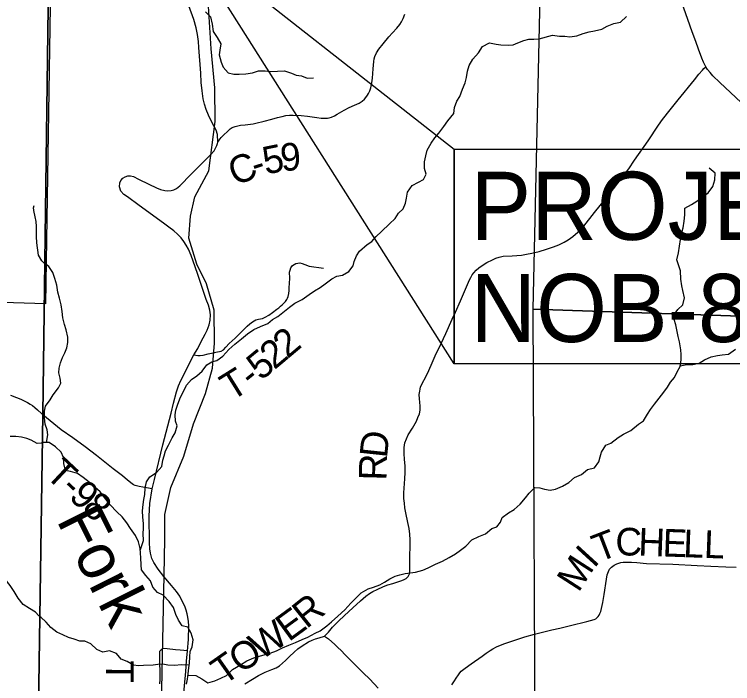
# Model space of a CAD drawing. Extents: x 0 to 34, y 0 to 22.
# Drawn here: x 26.994 to 28.471, y 14.85 to 16.225 of the extents above; entities that cross this region are included whole.
import ezdxf

# ---------------------------------------------------------------- set-up
doc = ezdxf.new("R2010")
doc.units = 0
for name, color, linetype in [('GM_X_Corporation', 7, 'Continuous'), ('GM_X_County_Road', 7, 'Continuous'), ('GM_X_County_Road_Text', 7, 'Continuous'), ('GM_X_Minor_River', 7, 'Continuous'), ('GM_X_Minor_River_Text', 7, 'Continuous'), ('GM_X_Rail_Line', 7, 'Continuous'), ('GM_X_State_Route', 7, 'Continuous'), ('GM_X_Township_Road', 7, 'Continuous'), ('GM_X_Township_Road_Text', 7, 'Continuous'), ('SH_Masking', 7, 'Continuous'), ('SH_Text', 7, 'Continuous')]:
    doc.layers.add(name, color=color, linetype=linetype)

msp = doc.modelspace()

# ---------------------------------------------------------------- linework, layer by layer
at = {"layer": 'GM_X_Corporation'}
for points in [[(26.6535, 14.621), (27.01, 14.6164), (27.046, 14.6155), (27.043, 14.755), (27.052, 15.403), (27.0676, 16.5549), (27.0694, 16.6556), (27.0775, 16.888), (27.0944, 18.0731), (27.1039, 18.5696), (27.1064, 18.6537), (27.3971, 18.6436), (28.3421, 18.6121), (28.7772, 18.6028), (29.0074, 18.5935), (29.6561, 18.5791), (29.6772, 18.5786), (30.101, 18.5701), (30.3167, 18.565), (30.3167, 20.9), (23.5167, 20.9)], [(23.5167, 14.1), (30.3167, 14.1), (30.3167, 18.565), (30.101, 18.5701), (29.6772, 18.5786), (29.6561, 18.5791), (29.0074, 18.5935), (28.7772, 18.6028), (28.3421, 18.6121), (27.3971, 18.6436), (27.1064, 18.6537), (27.1039, 18.5696), (27.0944, 18.0731), (27.0775, 16.888), (27.0694, 16.6556), (27.0676, 16.5549), (27.052, 15.403), (27.043, 14.755), (27.046, 14.6155), (27.01, 14.6164), (26.6535, 14.621)], [(27.0676, 16.5549), (27.052, 15.403), (27.043, 14.755), (27.046, 14.6155), (27.2076, 14.6118), (27.2151, 14.6117), (27.2601, 14.6106), (27.262, 14.6106), (27.3217, 14.6092), (27.3244, 14.6092), (28.7538, 14.5726), (28.7592, 14.5724), (28.9743, 14.568), (28.9779, 14.5679), (28.9904, 14.5676), (29.257, 14.5621), (29.2606, 14.562), (30.0913, 14.5411), (30.0947, 14.5411), (30.3167, 14.5373), (30.3167, 18.565)], [(26.6535, 14.621), (27.01, 14.6164), (27.046, 14.6155), (27.043, 14.755), (27.052, 15.403), (27.0676, 16.5549), (27.0694, 16.6556), (26.3378, 16.673)]]:
    msp.add_lwpolyline(points, dxfattribs=at)
for points in [[(26.0652, 16.6798), (27.0742, 16.6531), (27.0738, 16.6357), (27.0577, 15.6306), (26.0458, 15.6621)], [(28.0831, 16.631), (29.0727, 16.6129), (29.0554, 15.5858), (28.0603, 15.6194)], [(29.0554, 15.5858), (29.0455, 14.5648), (28.107, 14.591), (28.0653, 14.5914), (28.0603, 15.6194)]]:
    msp.add_lwpolyline(points, close=True, dxfattribs=at)
at = {"layer": 'GM_X_County_Road'}
for points in [[(28.4885, 16.0443), (28.4445, 16.0856), (28.4304, 16.0991), (28.4246, 16.1058), (28.4194, 16.1123), (28.4156, 16.1174), (28.4108, 16.1273), (28.4075, 16.1352), (28.4005, 16.1542), (28.3949, 16.1697), (28.3878, 16.1898), (28.3789, 16.2152), (28.3629, 16.26)], [(27.412, 15.963), (27.4147, 15.9672), (27.4193, 15.9721), (27.4248, 15.9777), (27.4318, 15.9848), (27.4352, 15.988), (27.4376, 15.9901), (27.4416, 15.9928), (27.4478, 15.995), (27.4533, 15.9965), (27.4588, 15.9975), (27.4687, 15.9986), (27.4791, 15.9997), (27.4846, 16.0006), (27.4906, 16.0017), (27.5075, 16.0058), (27.5229, 16.01), (27.5351, 16.0135), (27.5443, 16.0157), (27.552, 16.0175), (27.5593, 16.0184), (27.5672, 16.0186), (27.5834, 16.0177), (27.5967, 16.016), (27.6157, 16.0135), (27.6249, 16.0124), (27.6331, 16.0119), (27.6376, 16.0119), (27.6412, 16.0126), (27.6456, 16.014), (27.6519, 16.0172), (27.6579, 16.0206), (27.6719, 16.0287), (27.6826, 16.0342), (27.6931, 16.0389), (27.7025, 16.0431), (27.7087, 16.0468), (27.7135, 16.0512), (27.7167, 16.0548), (27.7197, 16.0591), (27.7222, 16.0631), (27.7248, 16.0685), (27.7268, 16.0742), (27.7288, 16.0846), (27.7299, 16.0943), (27.7314, 16.1134), (27.733, 16.1288), (27.7339, 16.134), (27.7352, 16.1389), (27.7388, 16.1466), (27.743, 16.1538), (27.7519, 16.1652), (27.7639, 16.1796), (27.7713, 16.1876), (27.7804, 16.197), (27.7865, 16.2043), (27.7901, 16.2101), (27.7936, 16.2172), (27.7965, 16.226)], [(26.9859, 15.4427), (26.9982, 15.4382), (27.0068, 15.4346), (27.0141, 15.4312), (27.0207, 15.4278), (27.0266, 15.4243), (27.0312, 15.4212), (27.0361, 15.4174), (27.0417, 15.4124), (27.0497, 15.4047), (27.0522, 15.4024)]]:
    msp.add_lwpolyline(points, dxfattribs=at)
at = {"layer": 'GM_X_Minor_River'}
for points in [[(27.3871, 16.2306), (27.3974, 16.2204), (27.4004, 16.2052), (27.4024, 16.1901), (27.4111, 16.1776), (27.4187, 16.1647), (27.4161, 16.1522), (27.4146, 16.142), (27.4192, 16.1272), (27.4234, 16.1166), (27.4337, 16.1053), (27.4454, 16.1023), (27.456, 16.1023), (27.47, 16.1031), (27.4837, 16.1051), (27.4961, 16.1093), (27.5094, 16.1093), (27.5208, 16.1079), (27.5351, 16.109), (27.5495, 16.1091), (27.5635, 16.1046), (27.573, 16.1008), (27.584, 16.099), (27.5961, 16.0941), (27.6086, 16.0949)], [(28.0094, 16.1623), (28.0192, 16.1627), (28.0294, 16.1669), (28.0412, 16.1719), (28.0514, 16.1742), (28.062, 16.1746), (28.073, 16.175), (28.1002, 16.1827), (28.1146, 16.1809), (28.1259, 16.1805), (28.1358, 16.179), (28.1502, 16.1814), (28.1634, 16.1863), (28.1755, 16.1898), (28.1869, 16.1914), (28.2016, 16.1952), (28.213, 16.2009), (28.2266, 16.2067), (28.2402, 16.2097), (28.2527, 16.2208)], [(27.2525, 15.1237), (27.2593, 15.1441), (27.2589, 15.1581), (27.2592, 15.1684), (27.2592, 15.1786), (27.2577, 15.1922), (27.2576, 15.2048), (27.2587, 15.2176), (27.2602, 15.2283), (27.2621, 15.2385), (27.2628, 15.2514), (27.2658, 15.2647), (27.2722, 15.2749), (27.2862, 15.2837), (27.2967, 15.2959), (27.2993, 15.3088), (27.302, 15.3183), (27.3046, 15.3281), (27.3106, 15.3399), (27.3181, 15.3547), (27.3242, 15.3653), (27.3283, 15.3794), (27.3252, 15.3892), (27.3244, 15.4021), (27.3259, 15.4116), (27.3297, 15.4245), (27.3353, 15.4385), (27.3421, 15.4514), (27.3481, 15.4632), (27.3583, 15.475), (27.3689, 15.4822), (27.3802, 15.4918), (27.3896, 15.5051), (27.3998, 15.5115), (27.4101, 15.5138), (27.4225, 15.523), (27.435, 15.5367), (27.4474, 15.5477), (27.461, 15.5588), (27.4735, 15.5687), (27.486, 15.5774), (27.4996, 15.5835), (27.5151, 15.59), (27.5249, 15.598), (27.5355, 15.6045), (27.5491, 15.6152), (27.5597, 15.6239), (27.5702, 15.6319), (27.5857, 15.6396), (27.5997, 15.6495), (27.6111, 15.6571), (27.6224, 15.6639), (27.633, 15.6712), (27.6466, 15.6815), (27.6572, 15.6872), (27.6685, 15.6895), (27.6814, 15.6968), (27.6908, 15.7082), (27.6923, 15.7176), (27.6975, 15.7294), (27.7032, 15.7389), (27.7191, 15.7526), (27.7289, 15.7587), (27.7376, 15.769), (27.7485, 15.7793), (27.7651, 15.7949), (27.7768, 15.8059), (27.7836, 15.8165), (27.7931, 15.826), (27.7979, 15.8374), (27.8002, 15.8473), (27.8024, 15.8598), (27.8118, 15.8739), (27.8251, 15.8807), (27.8349, 15.8861), (27.8409, 15.8971), (27.8371, 15.9088), (27.8371, 15.9221), (27.8397, 15.935), (27.8427, 15.946), (27.8506, 15.9604), (27.8581, 15.9715), (27.8664, 15.9813), (27.8766, 15.995), (27.8853, 16.0064), (27.8977, 16.0216), (27.8992, 16.0341), (27.9037, 16.047), (27.9097, 16.0565), (27.915, 16.0717), (27.9206, 16.085), (27.9236, 16.096), (27.9259, 16.1089), (27.9289, 16.1207), (27.9368, 16.1336), (27.9485, 16.1465), (27.9564, 16.1594), (27.9711, 16.1671), (27.9848, 16.1645), (27.9942, 16.1626), (28.0094, 16.1623)], [(28.3721, 15.6427), (28.3687, 15.6579), (28.366, 15.6677), (28.3644, 15.681), (28.3633, 15.6981), (28.3602, 15.7087), (28.356, 15.7212), (28.3597, 15.7356), (28.3616, 15.7492), (28.3638, 15.7629), (28.3649, 15.7731), (28.369, 15.7868), (28.3713, 15.8001), (28.3724, 15.8137), (28.3727, 15.827), (28.3863, 15.8346), (28.3969, 15.8415), (28.4067, 15.8487), (28.4203, 15.8586), (28.4301, 15.8715), (28.4343, 15.8856), (28.4346, 15.8992), (28.4228, 15.9094)], [(27.0332, 15.8281), (27.0343, 15.8323)], [(27.0336, 15.8221), (27.0332, 15.8285)], [(27.0546, 15.7148), (27.0504, 15.7189), (27.0437, 15.7303), (27.0397, 15.7561), (27.0393, 15.769), (27.0391, 15.7895), (27.0383, 15.7997), (27.0367, 15.8092), (27.0336, 15.8221)], [(27.0599, 15.3455), (27.0629, 15.3614), (27.061, 15.3712), (27.0568, 15.3834), (27.056, 15.3959), (27.0556, 15.4095), (27.0578, 15.4198), (27.0673, 15.4331), (27.0733, 15.4433), (27.0846, 15.4578), (27.0891, 15.4676), (27.0883, 15.4779), (27.0853, 15.4885), (27.0856, 15.4983), (27.089, 15.5089), (27.0931, 15.5199), (27.0976, 15.5298), (27.1014, 15.5401), (27.1036, 15.5511), (27.104, 15.5617), (27.1005, 15.5768), (27.0967, 15.5878), (27.0936, 15.6015), (27.0921, 15.6147), (27.0902, 15.6284), (27.0863, 15.6424), (27.0833, 15.6545), (27.081, 15.6689), (27.0767, 15.6825), (27.0729, 15.6946), (27.0646, 15.7071), (27.0546, 15.7148)], [(27.3509, 14.867), (27.3669, 14.8662), (27.3791, 14.8595), (27.3919, 14.8512), (27.4063, 14.8554), (27.4184, 14.8611), (27.4301, 14.8665), (27.4426, 14.879), (27.4585, 14.8885), (27.4717, 14.8965), (27.4865, 14.9027), (27.4982, 14.9061), (27.5095, 14.9096), (27.5201, 14.9123), (27.5326, 14.9169), (27.5455, 14.923), (27.5579, 14.9287), (27.5719, 14.9344), (27.5855, 14.9402), (27.5973, 14.9451), (27.6124, 14.9531), (27.6226, 14.9581), (27.6362, 14.9684), (27.646, 14.9768), (27.6592, 14.9886), (27.6732, 15.0011), (27.686, 15.0148), (27.697, 15.0266), (27.7068, 15.0361), (27.7215, 15.0445), (27.7325, 15.0483), (27.745, 15.0529), (27.7548, 15.0583), (27.7658, 15.0651), (27.7767, 15.0705), (27.7866, 15.0736), (27.7972, 15.0759), (27.8184, 15.079), (27.8335, 15.0832), (27.8448, 15.0874), (27.8596, 15.095), (27.874, 15.1015), (27.8876, 15.1092), (27.9008, 15.1168), (27.9114, 15.124), (27.9223, 15.1324), (27.9348, 15.145), (27.9491, 15.1522), (27.9624, 15.1576), (27.9756, 15.1686), (27.9858, 15.1717), (27.9934, 15.1816), (27.9971, 15.1911), (28.01, 15.201), (28.0217, 15.2078), (28.0341, 15.2185), (28.0451, 15.2314), (28.0522, 15.2413), (28.0643, 15.2527), (28.0742, 15.2524), (28.084, 15.2494), (28.0954, 15.2475), (28.1064, 15.2494), (28.1211, 15.2556), (28.134, 15.2632), (28.1453, 15.2731), (28.1597, 15.2796), (28.1725, 15.2902), (28.1869, 15.2933), (28.1956, 15.3059), (28.1985, 15.3161), (28.2012, 15.3256), (28.2098, 15.34), (28.2204, 15.3439), (28.2352, 15.3557), (28.2465, 15.3625), (28.2616, 15.3702), (28.2775, 15.3831), (28.2873, 15.39), (28.2956, 15.4033), (28.302, 15.4135), (28.3099, 15.4242), (28.3194, 15.4367), (28.3292, 15.4489), (28.3367, 15.4591), (28.3431, 15.4694), (28.351, 15.4789), (28.3567, 15.4907), (28.3627, 15.5013), (28.3649, 15.515), (28.3649, 15.5263), (28.3641, 15.5362), (28.3614, 15.5521), (28.3587, 15.5631), (28.356, 15.5767), (28.3541, 15.587), (28.3507, 15.5983), (28.3514, 15.6093), (28.3582, 15.6188), (28.3684, 15.6287), (28.3721, 15.6427)], [(28.363, 15.5031), (28.3763, 15.5055), (28.3888, 15.5056), (28.4017, 15.5083), (28.413, 15.5151), (28.4266, 15.5213), (28.4395, 15.5243), (28.4493, 15.5255), (28.4626, 15.5271), (28.4769, 15.537)], [(27.0491, 15.3443), (27.0408, 15.3436), (27.0286, 15.3503), (27.0191, 15.3533), (27.0085, 15.3563), (26.9967, 15.3577), (26.985, 15.358)], [(27.1598, 15.2529), (27.1473, 15.2639), (27.1351, 15.2733), (27.1237, 15.2816), (27.1093, 15.2857), (27.0987, 15.288), (27.0953, 15.302), (27.0949, 15.3145), (27.0903, 15.3255), (27.0781, 15.3364), (27.0656, 15.3455), (27.0527, 15.3454), (27.0491, 15.3443)], [(27.348, 14.8487), (27.3495, 14.8586), (27.3514, 14.87), (27.3525, 14.8821), (27.3536, 14.8916), (27.3547, 14.9049), (27.3554, 14.9155), (27.3595, 14.9253), (27.3618, 14.9398), (27.3576, 14.9534), (27.3503, 14.9655), (27.339, 14.9685), (27.331, 14.9802), (27.326, 14.992), (27.3207, 15.006), (27.3123, 15.0184), (27.2998, 15.0313), (27.288, 15.0369), (27.2785, 15.0483), (27.2736, 15.0608), (27.2641, 15.0717), (27.2553, 15.0838), (27.2545, 15.0937), (27.2541, 15.1081), (27.253, 15.1176), (27.2522, 15.1274), (27.2491, 15.141), (27.2426, 15.1539), (27.2324, 15.1687), (27.2248, 15.1804), (27.2153, 15.1929), (27.2046, 15.2031), (27.1906, 15.2174), (27.1818, 15.2288), (27.17, 15.2439), (27.1598, 15.2529)], [(27.0438, 14.9888), (27.0376, 14.9964), (27.025, 15.0039), (27.0117, 15.0125), (27.0014, 15.0257), (26.9933, 15.0389), (26.9849, 15.0513), (26.9749, 15.0642), (26.9654, 15.0724), (26.9532, 15.0852), (26.9395, 15.0954), (26.9265, 15.1067), (26.9158, 15.1176), (26.9036, 15.1308), (26.8944, 15.1447), (26.8825, 15.1572), (26.8726, 15.1692), (26.8612, 15.1771), (26.8509, 15.1846), (26.8379, 15.1913)], [(27.3531, 14.8874), (27.3377, 14.8881), (27.3233, 14.8869), (27.3093, 14.8876), (27.2991, 14.8895), (27.2889, 14.8891), (27.279, 14.8879), (27.2593, 14.8867), (27.2491, 14.8863), (27.2385, 14.8878), (27.226, 14.8949), (27.2135, 14.8998), (27.204, 14.9115), (27.1896, 14.9168), (27.1759, 14.9141), (27.1631, 14.9197), (27.1513, 14.9315), (27.1388, 14.9367), (27.1282, 14.9367), (27.1168, 14.9412), (27.1051, 14.9446), (27.0937, 14.9498), (27.0812, 14.9555), (27.0686, 14.9649), (27.0591, 14.9762), (27.0485, 14.9861), (27.0438, 14.9888)]]:
    msp.add_lwpolyline(points, dxfattribs=at)
at = {"layer": 'GM_X_Rail_Line'}
msp.add_lwpolyline([(27.2849, 14.1), (27.2894, 14.4603), (27.296, 14.7712), (27.3019, 15.0727), (27.3033, 15.1457), (27.3034, 15.1975), (27.3156, 15.2527), (27.342, 15.317), (27.3625, 15.3837), (27.3871, 15.4458), (27.4012, 15.4983), (27.4051, 15.5497), (27.4044, 15.6175), (27.3887, 15.6715), (27.3693, 15.7118), (27.3529, 15.7652), (27.3562, 15.8103), (27.3646, 15.8502), (27.3938, 15.9037), (27.407, 16.0055), (27.4058, 16.0745), (27.3982, 16.1548), (27.3854, 16.3634)], dxfattribs=at)
at = {"layer": 'GM_X_State_Route'}
msp.add_lwpolyline([(27.3418, 14.823), (27.3466, 14.8746), (27.3481, 14.896), (27.3498, 14.9172), (27.3517, 14.9404), (27.3525, 14.9684), (27.3517, 14.9774), (27.3505, 14.9864), (27.3494, 14.993), (27.347, 15.0005), (27.344, 15.0088), (27.3397, 15.018), (27.334, 15.0293), (27.3274, 15.0389), (27.317, 15.0517), (27.3014, 15.0697), (27.2893, 15.0848), (27.2803, 15.099), (27.2766, 15.1069), (27.2735, 15.1181), (27.2724, 15.1267), (27.2718, 15.1391), (27.2711, 15.1936), (27.2725, 15.2197), (27.2769, 15.2499), (27.2818, 15.2692), (27.2994, 15.3403), (27.3165, 15.406), (27.3208, 15.4261), (27.3275, 15.4498), (27.3316, 15.4617), (27.336, 15.4727), (27.363, 15.5257), (27.3709, 15.5388), (27.3781, 15.5532), (27.3861, 15.5681), (27.3902, 15.5765), (27.3942, 15.5873), (27.3961, 15.5967), (27.3969, 15.6078), (27.3957, 15.6177), (27.3929, 15.6275), (27.3884, 15.6396), (27.3701, 15.6929), (27.3615, 15.718), (27.3572, 15.7299), (27.3517, 15.7427), (27.3474, 15.7508), (27.3422, 15.7588), (27.3367, 15.7658), (27.3294, 15.7734), (27.3214, 15.7807), (27.3114, 15.7881), (27.3004, 15.7962), (27.2506, 15.8325), (27.2262, 15.8501), (27.2191, 15.8554), (27.2125, 15.8622), (27.2102, 15.8711), (27.211, 15.8794), (27.213, 15.8838), (27.2169, 15.889), (27.2215, 15.8917), (27.227, 15.8933), (27.2329, 15.8934), (27.2388, 15.8919), (27.2491, 15.8868), (27.2703, 15.8761), (27.2864, 15.8686), (27.2945, 15.8655), (27.303, 15.8634), (27.3096, 15.8626), (27.3159, 15.8633), (27.3217, 15.8649), (27.3272, 15.8678), (27.3342, 15.8729), (27.3577, 15.8967), (27.3972, 15.9364), (27.4045, 15.9452), (27.41, 15.9557), (27.4115, 15.9602), (27.412, 15.963), (27.4116, 15.9788), (27.4085, 15.9871), (27.4045, 15.9952), (27.3973, 16.0095), (27.3931, 16.018), (27.3883, 16.03), (27.3846, 16.0411), (27.382, 16.0519), (27.3797, 16.0685), (27.3782, 16.0851), (27.3769, 16.1049), (27.3733, 16.1571), (27.3724, 16.1698), (27.3705, 16.1841), (27.3678, 16.1978), (27.3631, 16.2147), (27.3529, 16.2427)], dxfattribs=at)
at = {"layer": 'GM_X_Township_Road'}
for points in [[(27.4675, 14.8496), (27.4834, 14.8588), (27.4957, 14.8665), (27.5095, 14.8733), (27.523, 14.879), (27.5319, 14.8825), (27.5392, 14.8864), (27.5513, 14.897), (27.5598, 14.9052), (27.5689, 14.9144), (27.5766, 14.9213), (27.5856, 14.9274), (27.5983, 14.9356), (27.6065, 14.9393), (27.6131, 14.9419), (27.6206, 14.9439), (27.6318, 14.9474), (27.6399, 14.9558), (27.6482, 14.9661), (27.6602, 14.9781), (27.673, 14.9897), (27.69, 15.0052), (27.7055, 15.0198), (27.7165, 15.0294), (27.724, 15.0348), (27.731, 15.039), (27.7396, 15.0434), (27.753, 15.0494), (27.762, 15.0525), (27.7723, 15.0557), (27.7909, 15.0618), (27.7951, 15.0637), (27.7994, 15.0661), (27.8035, 15.0696), (27.8063, 15.0757), (27.8073, 15.0808), (27.8071, 15.1086), (27.8075, 15.1355), (27.8075, 15.145), (27.8067, 15.1572), (27.8054, 15.1687), (27.8031, 15.1806), (27.7986, 15.2008), (27.7968, 15.2111), (27.7957, 15.2207), (27.7949, 15.2302), (27.7948, 15.2414), (27.7953, 15.2522), (27.796, 15.2604), (27.7968, 15.2715), (27.7972, 15.2833), (27.7972, 15.2966), (27.7957, 15.3112), (27.7954, 15.3223), (27.7955, 15.3351), (27.7963, 15.34), (27.797, 15.3447), (27.7999, 15.3527), (27.8039, 15.3609), (27.8127, 15.375), (27.8206, 15.389), (27.8238, 15.3967), (27.8266, 15.4044), (27.8281, 15.4121), (27.8283, 15.4199), (27.8274, 15.4282), (27.8267, 15.4352), (27.8264, 15.4441), (27.8273, 15.4508), (27.828, 15.4551), (27.8292, 15.4595), (27.8431, 15.4872), (27.8509, 15.5046), (27.8591, 15.5233), (27.8714, 15.5491), (27.8807, 15.5692), (27.894, 15.5991), (27.9007, 15.6134), (27.9112, 15.6366), (27.9297, 15.6798), (27.9324, 15.6849), (27.9355, 15.6899), (27.9384, 15.6941), (27.9435, 15.6995), (27.9492, 15.7044), (27.9555, 15.7089), (27.9654, 15.7154), (27.9767, 15.7212), (27.9836, 15.7242), (27.9906, 15.7266), (27.9992, 15.7284), (28.0176, 15.7294), (28.0367, 15.7306), (28.0469, 15.7322), (28.0577, 15.7344), (28.0729, 15.7383), (28.0882, 15.7431), (28.1023, 15.7476), (28.1134, 15.7517), (28.1241, 15.757), (28.1328, 15.762), (28.1425, 15.769), (28.1528, 15.778), (28.1646, 15.7902), (28.187, 15.8184), (28.2193, 15.8581), (28.2571, 15.908), (28.2693, 15.9257), (28.2968, 15.9652), (28.3186, 15.9978), (28.3264, 16.0093), (28.332, 16.0165), (28.3367, 16.0225), (28.3587, 16.0495), (28.3922, 16.0908), (28.4015, 16.1028), (28.4088, 16.111), (28.4117, 16.1139), (28.4156, 16.1174)], [(27.4284, 15.5411), (27.4354, 15.5487), (27.4414, 15.5543), (27.4477, 15.5599), (27.4726, 15.5847), (27.4779, 15.5896), (27.4836, 15.5937), (27.4868, 15.5958), (27.4902, 15.5973), (27.4961, 15.5986), (27.5039, 15.6006), (27.5094, 15.6028), (27.5172, 15.6072), (27.5249, 15.6123), (27.5336, 15.6192), (27.5375, 15.6222), (27.5412, 15.6254), (27.5446, 15.6283), (27.5477, 15.6315), (27.5511, 15.6353), (27.5541, 15.6394), (27.5557, 15.6424), (27.557, 15.6456), (27.5582, 15.6518), (27.5587, 15.6576), (27.5592, 15.6641), (27.5599, 15.6719), (27.5602, 15.6829), (27.5599, 15.6958), (27.5607, 15.6996), (27.5621, 15.7041), (27.5656, 15.7093), (27.5726, 15.7131), (27.5769, 15.7143), (27.5808, 15.7144), (27.5859, 15.7136), (27.5913, 15.7115), (27.6, 15.7081), (27.6292, 15.7035)], [(27.363, 15.5257), (27.3671, 15.5247), (27.371, 15.5241), (27.3762, 15.5241), (27.3823, 15.5249), (27.3923, 15.5276), (27.3993, 15.5289), (27.4084, 15.5308), (27.4189, 15.5331), (27.4236, 15.5361), (27.4284, 15.5411)], [(27.2769, 15.2499), (27.2582, 15.2536), (27.2504, 15.255), (27.2424, 15.2571), (27.2388, 15.2583), (27.2358, 15.2601), (27.2262, 15.2681), (27.2164, 15.2767), (27.1973, 15.291), (27.1628, 15.3186), (27.1394, 15.3366), (27.1143, 15.3547), (27.0899, 15.3713), (27.0522, 15.4024)], [(27.8934, 14.8471), (27.8992, 14.8552), (27.9025, 14.8612), (27.9069, 14.8679), (27.9096, 14.8716), (27.9129, 14.8752), (27.9211, 14.8815), (27.933, 14.8903), (27.956, 14.9064), (27.9642, 14.9124), (27.972, 14.9181), (27.9779, 14.9215), (27.985, 14.9253), (27.9932, 14.9287), (28.0023, 14.9322), (28.0437, 14.9457), (28.0633, 14.9512), (28.0992, 14.96), (28.1155, 14.9639), (28.1376, 14.9694), (28.1711, 14.9775), (28.1864, 14.9815), (28.1893, 14.9832), (28.1921, 14.9855), (28.1942, 14.988), (28.1961, 14.9906), (28.1978, 14.9937), (28.1996, 14.998), (28.2038, 15.0164), (28.2063, 15.0332), (28.2111, 15.0642), (28.2131, 15.0733), (28.2152, 15.08), (28.2177, 15.0849), (28.2218, 15.0892), (28.2273, 15.093), (28.2329, 15.0957), (28.2408, 15.0985), (28.2458, 15.0995), (28.2518, 15.0997), (28.263, 15.0993), (28.2739, 15.0984), (28.2936, 15.0967), (28.348, 15.0952), (28.3979, 15.0924), (28.426, 15.0912), (28.4566, 15.09), (28.4779, 15.0892)], [(27.6318, 14.9474), (27.6401, 14.9415), (27.6526, 14.9301), (27.6574, 14.9254), (27.667, 14.9165), (27.6728, 14.9105), (27.6822, 14.9009), (27.6933, 14.8896), (27.7007, 14.8824), (27.711, 14.8722), (27.7246, 14.8586), (27.742, 14.8402)], [(27.3498, 14.9172), (27.335, 14.9184), (27.325, 14.9194), (27.3081, 14.9214), (27.2999, 14.9218), (27.2974, 14.9206), (27.2957, 14.9194), (27.294, 14.9176), (27.2925, 14.9154), (27.2924, 14.8943), (27.2928, 14.872), (27.2928, 14.8579), (27.2925, 14.8494)]]:
    msp.add_lwpolyline(points, dxfattribs=at)
at = {"layer": 'SH_Masking'}
msp.add_lwpolyline([(27.8981, 15.9486), (29.7674, 15.9486), (29.7674, 15.5072), (27.8981, 15.5072)], close=True, dxfattribs=at)
at = {"layer": 'SH_Text'}
for points in [[(27.8981, 15.5072), (27.3425, 16.3846), (27.8981, 15.9486)], [(27.8981, 15.9486), (29.7674, 15.9486), (29.7674, 15.5072), (27.8981, 15.5072)]]:
    msp.add_lwpolyline(points, close=True, dxfattribs=at)

# ---------------------------------------------------------------- texts
at = {"layer": 'GM_X_County_Road_Text'}
for s, rotation, p in [('5', 11.5896, (27.5105, 15.8958)), ('9', 5.2261, (27.5432, 15.9026)), ('C', 21.1349, (27.4472, 15.8725)), ('-', 17.9532, (27.49, 15.889))]:
    msp.add_text(s, height=0.0568, rotation=rotation, dxfattribs=at).set_placement(p)
at = {"layer": 'GM_X_Minor_River_Text'}
msp.add_text('Fork', height=0.09469, rotation=296.6104, dxfattribs=at).set_placement((27.0794, 15.1859))
at = {"layer": 'GM_X_Township_Road_Text'}
for s, rotation, p in [('2', 40.0855, (27.5554, 15.5163)), ('2', 39.9316, (27.5284, 15.4937)), ('5', 39.4328, (27.501, 15.4712)), ('T', 31.87, (27.4401, 15.4294)), ('-', 38.7111, (27.4822, 15.4561)), ('D', 83.9784, (27.7599, 15.3121)), ('T', 316.8003, (27.0553, 15.2768)), ('R', 88.5792, (27.7588, 15.2667)), ('-', 316.877, (27.0863, 15.2477)), ('9', 317.2092, (27.1036, 15.2315)), ('8', 318.6621, (27.1304, 15.2067)), ('C', 0.3122, (28.23, 15.1129)), ('H', 357.956, (28.2761, 15.1131)), ('T', 20.9403, (28.1956, 15.0987)), ('E', 357.9168, (28.326, 15.1113)), ('L', 357.9167, (28.3685, 15.1098)), ('L', 357.9124, (28.411, 15.1083)), ('I', 47.573, (28.1856, 15.0853)), ('M', 57.2479, (28.1538, 15.0355)), ('R', 38.5467, (27.5943, 14.9612)), ('E', 36.1723, (27.558, 14.9346)), ('W', 33.4408, (27.5006, 14.8966)), ('O', 33.1909, (27.4586, 14.8691)), ('T', 34.9941, (27.4241, 14.845)), ('T', 269.5586, (27.1825, 14.8978))]:
    msp.add_text(s, height=0.0568, rotation=rotation, dxfattribs=at).set_placement(p)
at = {"layer": 'SH_Text'}
for s, p in [('PROJECT LOCATION', (27.9315, 15.7619)), ('NOB-821-18.71', (27.9315, 15.5519))]:
    msp.add_text(s, height=0.14, dxfattribs=at).set_placement(p)

doc.saveas('drawing.dxf')
